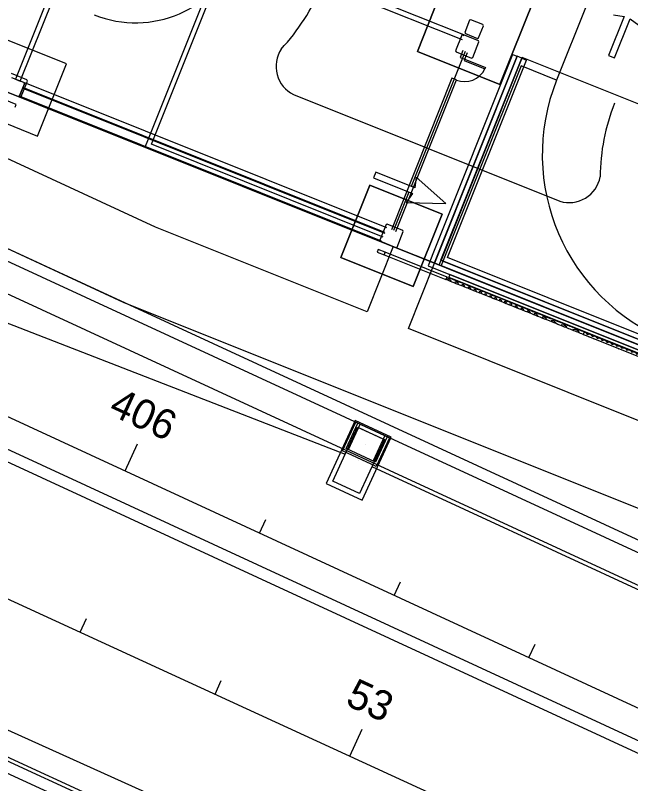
# Model space of a CAD drawing. Extents: x 468143 to 491361, y 1438528 to 1468730.
# Drawn here: x 488227.5 to 488310.5, y 1466988.6 to 1467092.1 of the extents above; entities that cross this region are included whole.
import ezdxf

# ---------------------------------------------------------------- set-up
doc = ezdxf.new("R2010")
doc.units = 0
doc.layers.add('Default', color=7, linetype='Continuous')
doc.layers.add('Xreference_dp', color=7, linetype='Continuous')

# ---------------------------------------------------------------- blocks, each defined once
blk = doc.blocks.new('POINT_DISPLAY')
at = {"layer": 'Default'}
blk.add_line((0, 0), (0, 0), dxfattribs=at)
blk = doc.blocks.new('InltCurb2_35')
at = {"layer": 'Default'}
for p, q in [((-10, 2), (-10, 0)), ((-10, 1.5), (10, 1.5)), ((10, 2), (10, 0))]:
    blk.add_line(p, q, dxfattribs=at)
for radius in [1.75, 1]:
    blk.add_circle((0, 5.5), radius, dxfattribs=at)
for centre, radius, start, end in [((0, 5.5), 2.25, 0, 180), ((-9.85, 12), 10, 269.1432, 319.4677), ((9.85, 12), 10, 220.5323, 270.8568)]:
    blk.add_arc(centre, radius, start, end, dxfattribs=at)
for p in [(0, 7.75), (0, 7.25), (0, 7.25), (-1.22, 6.76), (-0.66, 7.12), (0.7, 7.1), (1.26, 6.72), (-1.75, 5.5), (-1.75, 5.5), (-1.6, 6.2), (0, 5.5), (0, 5.5), (1.62, 6.16), (1.75, 5.5), (1.75, 5.5), (-1.62, 4.84), (-1.26, 4.28), (1.22, 4.24), (1.6, 4.8), (-0.7, 3.9), (0, 3.75), (0, 3.75), (0.66, 3.88), (0, 0), (0, 0)]:
    blk.add_blockref('POINT_DISPLAY', p, dxfattribs=at)
blk = doc.blocks.new('FP_87-1_GROUND LEVEL PLAN')
at = {"layer": 'Default'}
for p, q in [((3909, -4818.1), (3909, -4818.7)), ((3909, -4818.7), (3911.2, -4820)), ((3911.2, -4820), (3913.3, -4818.7)), ((3913.3, -4818.1), (3913.3, -4818.7)), ((3917.6, -4818.1), (3917.6, -4818.7)), ((3917.6, -4818.7), (3919.8, -4820)), ((3919.8, -4820), (3922, -4818.7)), ((3922, -4818.1), (3922, -4818.7)), ((3926.3, -4818.1), (3926.3, -4818.7)), ((3926.3, -4818.7), (3928.5, -4820)), ((3928.5, -4820), (3930.6, -4818.7)), ((3930.6, -4818.1), (3930.6, -4818.7)), ((3935, -4818.1), (3935, -4818.7)), ((3935, -4818.7), (3937.1, -4820)), ((3937.1, -4820), (3939.3, -4818.7)), ((3939.3, -4818.1), (3939.3, -4818.7)), ((3943.6, -4818.1), (3943.6, -4818.7)), ((3943.6, -4818.7), (3945.8, -4820)), ((3945.8, -4820), (3947.9, -4818.7)), ((3947.9, -4818.1), (3947.9, -4818.7)), ((3952.3, -4818.1), (3952.3, -4818.7)), ((3952.3, -4818.7), (3954.4, -4820)), ((3954.4, -4820), (3956.6, -4818.7)), ((3956.6, -4818.1), (3956.6, -4818.7)), ((3960.9, -4818.1), (3960.9, -4818.7)), ((3960.9, -4818.7), (3963.1, -4820)), ((3963.1, -4820), (3965.2, -4818.7)), ((3965.2, -4818.1), (3965.2, -4818.7)), ((3969.6, -4818.1), (3969.6, -4818.7)), ((3969.6, -4818.7), (3971.7, -4820)), ((3971.7, -4820), (3973.9, -4818.7)), ((3973.9, -4818.1), (3973.9, -4818.7)), ((3978.2, -4818.1), (3978.2, -4818.7)), ((3978.2, -4818.7), (3980.4, -4820)), ((3980.4, -4820), (3982.5, -4818.7)), ((3982.5, -4818.1), (3982.5, -4818.7)), ((3986.8, -4818.1), (3986.8, -4818.7)), ((3986.8, -4818.7), (3989, -4820)), ((3989, -4820), (3991.2, -4818.7)), ((3991.2, -4818.1), (3991.2, -4818.7)), ((3995.5, -4818.1), (3995.5, -4818.7)), ((3995.5, -4818.7), (3997.6, -4820)), ((3997.6, -4820), (3999.8, -4818.7)), ((3999.8, -4818.1), (3999.8, -4818.7)), ((4004.1, -4818.1), (4004.1, -4818.7)), ((4004.1, -4818.7), (4006.3, -4820)), ((4006.3, -4820), (4008.4, -4818.7)), ((4008.4, -4818.1), (4008.4, -4818.7)), ((4012.8, -4818.1), (4012.8, -4818.7)), ((4012.8, -4818.7), (4014.9, -4820)), ((4014.9, -4820), (4017.1, -4818.7)), ((4017.1, -4818.1), (4017.1, -4818.7)), ((4021.4, -4818.1), (4021.4, -4818.7)), ((4021.4, -4818.7), (4023.5, -4820)), ((4023.5, -4820), (4025.7, -4818.7)), ((4025.7, -4818.1), (4025.7, -4818.7)), ((4030, -4818.1), (4030, -4818.7)), ((4030, -4818.7), (4032.1, -4820)), ((4032.1, -4820), (4034.3, -4818.7)), ((4034.3, -4818.1), (4034.3, -4818.7)), ((4038.6, -4818.1), (4038.6, -4818.7)), ((4038.6, -4818.7), (4040.8, -4820)), ((4040.8, -4820), (4042.9, -4818.7)), ((4042.9, -4818.1), (4042.9, -4818.7)), ((4047.2, -4818.1), (4047.2, -4818.7)), ((4047.2, -4818.7), (4049.4, -4820)), ((4049.4, -4820), (4051.5, -4818.7)), ((4051.5, -4818.1), (4051.5, -4818.7)), ((4055.8, -4818.1), (4055.8, -4818.7)), ((4055.8, -4818.7), (4058, -4820)), ((4058, -4820), (4060.1, -4818.7)), ((4060.1, -4818.1), (4060.1, -4818.7)), ((4064.4, -4818.1), (4064.4, -4818.7)), ((4064.4, -4818.7), (4066.6, -4820)), ((4066.6, -4820), (4068.6, -4818.8)), ((3906.6, -4822.6), (3906.8, -4822.5)), ((3906.8, -4822.5), (3907, -4822.6)), ((3915.3, -4822.6), (3915.5, -4822.5)), ((3915.5, -4822.5), (3915.7, -4822.6)), ((3924, -4822.6), (3924.1, -4822.5)), ((3924.1, -4822.5), (3924.3, -4822.6)), ((3932.6, -4822.6), (3932.8, -4822.5)), ((3932.8, -4822.5), (3933, -4822.6)), ((3941.3, -4822.6), (3941.4, -4822.5)), ((3941.4, -4822.5), (3941.6, -4822.6)), ((3949.9, -4822.6), (3950.1, -4822.5)), ((3950.1, -4822.5), (3950.3, -4822.6)), ((3958.6, -4822.6), (3958.8, -4822.5)), ((3958.8, -4822.5), (3958.9, -4822.6)), ((3967.2, -4822.6), (3967.4, -4822.5)), ((3967.4, -4822.5), (3967.6, -4822.6)), ((3975.9, -4822.6), (3976, -4822.5)), ((3976, -4822.5), (3976.2, -4822.6)), ((3984.5, -4822.6), (3984.7, -4822.5)), ((3984.7, -4822.5), (3984.9, -4822.6)), ((3993.1, -4822.6), (3993.3, -4822.5)), ((3993.3, -4822.5), (3993.5, -4822.6)), ((4001.8, -4822.6), (4002, -4822.5)), ((4002, -4822.5), (4002.1, -4822.6)), ((4010.4, -4822.6), (4010.6, -4822.5)), ((4010.6, -4822.5), (4010.8, -4822.6)), ((4019, -4822.6), (4019.2, -4822.5)), ((4019.2, -4822.5), (4019.4, -4822.6)), ((4027.7, -4822.6), (4027.8, -4822.5)), ((4027.8, -4822.5), (4028, -4822.6)), ((4036.3, -4822.6), (4036.5, -4822.5)), ((4036.5, -4822.5), (4036.6, -4822.6)), ((4044.9, -4822.6), (4045.1, -4822.5)), ((4045.1, -4822.5), (4045.2, -4822.6)), ((4053.5, -4822.6), (4053.7, -4822.5)), ((4053.7, -4822.5), (4053.9, -4822.6)), ((4062.1, -4822.6), (4062.3, -4822.5)), ((4062.3, -4822.5), (4062.4, -4822.6))]:
    blk.add_line(p, q, dxfattribs=at)
blk = doc.blocks.new('FP_88-1_GROUND LEVEL PLAN')
at = {"layer": 'Default'}
for p, q in [((3671.2, -4820), (3667.7, -4821.2)), ((3674.6, -4821.2), (3671.2, -4820)), ((3684.2, -4820), (3681.1, -4821.2)), ((3687.3, -4821.2), (3684.2, -4820)), ((3695.9, -4820), (3693.1, -4821.2)), ((3698.7, -4821.2), (3695.9, -4820)), ((3706.6, -4820), (3704, -4821.2)), ((3709.2, -4821.2), (3706.6, -4820)), ((3716.5, -4820), (3714.1, -4821.2)), ((3718.9, -4821.2), (3716.5, -4820)), ((3725.9, -4820), (3723.6, -4821.2)), ((3728.2, -4821.2), (3725.9, -4820)), ((3734.8, -4820), (3732.6, -4821.2)), ((3737, -4821.2), (3734.8, -4820)), ((3743.5, -4820), (3741.4, -4821.2)), ((3745.7, -4821.2), (3743.5, -4820)), ((3752.1, -4820), (3750, -4821.2)), ((3754.3, -4821.2), (3752.1, -4820)), ((3760.8, -4820), (3758.6, -4821.2)), ((3763, -4821.2), (3760.8, -4820)), ((3769.6, -4820), (3767.4, -4821.2)), ((3771.8, -4821.2), (3769.6, -4820)), ((3778.8, -4820), (3776.4, -4821.2)), ((3781.1, -4821.2), (3778.8, -4820)), ((3788.4, -4820), (3785.9, -4821.2)), ((3790.9, -4821.2), (3788.4, -4820)), ((3798.7, -4820), (3796.1, -4821.2)), ((3801.5, -4821.2), (3798.7, -4820)), ((3810, -4820), (3807.1, -4821.2)), ((3813.1, -4821.2), (3810, -4820)), ((3822.6, -4820), (3819.4, -4821.2)), ((3826, -4821.2), (3822.6, -4820)), ((3836.9, -4820), (3833.1, -4821.2)), ((3840.7, -4821.2), (3836.9, -4820)), ((3853, -4820), (3848.8, -4821.2)), ((3857.4, -4821.2), (3853, -4820)), ((3871.3, -4820), (3866.5, -4821.2)), ((3876.3, -4821.2), (3871.3, -4820)), ((3892.3, -4820), (3886.8, -4821.2)), ((3897.9, -4821.2), (3892.3, -4820)), ((3667.7, -4822.6), (3667.7, -4821.2)), ((3674.6, -4822.6), (3674.6, -4821.2)), ((3681.1, -4822.6), (3681.1, -4821.2)), ((3687.3, -4822.6), (3687.3, -4821.2)), ((3693.1, -4822.6), (3693.1, -4821.2)), ((3698.7, -4822.6), (3698.7, -4821.2)), ((3704, -4822.6), (3704, -4821.2)), ((3709.2, -4822.6), (3709.2, -4821.2)), ((3714.1, -4822.6), (3714.1, -4821.2)), ((3718.9, -4822.6), (3718.9, -4821.2)), ((3723.6, -4822.6), (3723.6, -4821.2)), ((3728.2, -4822.6), (3728.2, -4821.2)), ((3732.6, -4822.6), (3732.6, -4821.2)), ((3737, -4822.6), (3737, -4821.2)), ((3741.4, -4822.6), (3741.4, -4821.2)), ((3745.7, -4822.6), (3745.7, -4821.2)), ((3750, -4822.6), (3750, -4821.2)), ((3754.3, -4822.6), (3754.3, -4821.2)), ((3758.6, -4822.6), (3758.6, -4821.2)), ((3763, -4822.6), (3763, -4821.2)), ((3767.4, -4822.6), (3767.4, -4821.2)), ((3771.8, -4822.6), (3771.8, -4821.2)), ((3776.4, -4822.6), (3776.4, -4821.2)), ((3781.1, -4822.6), (3781.1, -4821.2)), ((3785.9, -4822.6), (3785.9, -4821.2)), ((3790.9, -4822.6), (3790.9, -4821.2)), ((3796.1, -4822.6), (3796.1, -4821.2)), ((3801.5, -4822.6), (3801.5, -4821.2)), ((3807.1, -4822.6), (3807.1, -4821.2)), ((3813.1, -4822.6), (3813.1, -4821.2)), ((3819.4, -4822.6), (3819.4, -4821.2)), ((3826, -4822.6), (3826, -4821.2)), ((3833.1, -4822.6), (3833.1, -4821.2)), ((3840.7, -4822.6), (3840.7, -4821.2)), ((3848.8, -4822.6), (3848.8, -4821.2)), ((3857.4, -4822.6), (3857.4, -4821.2)), ((3866.5, -4822.6), (3866.5, -4821.2)), ((3876.3, -4822.6), (3876.3, -4821.2)), ((3886.8, -4822.6), (3886.8, -4821.2)), ((3897.9, -4822.6), (3897.9, -4821.2))]:
    blk.add_line(p, q, dxfattribs=at)
blk = doc.blocks.new('Direction Arrows - THA Straight - Direction Arrow - Straight-50670-THIRD LEVEL STRIPING PLAN')
at = {"layer": 'Default'}
for p, q in [((0, 10.33), (-1.83, 5.33)), ((1.83, 5.33), (0, 10.33)), ((-1.83, 5.33), (-0.42, 5.67)), ((-0.42, 5.67), (-0.42, 0)), ((0.42, 0), (0.42, 5.67)), ((0.42, 5.67), (1.83, 5.33)), ((-0.42, 0), (0.42, 0))]:
    blk.add_line(p, q, dxfattribs=at)
blk = doc.blocks.new('JBottom40x80_2')
at = {"layer": 'Default'}
for p, q in [((-2.67, -4.67), (-2.67, 4.67)), ((-2.67, 4.67), (2.67, 4.67)), ((2.67, 4.67), (2.67, -4.67)), ((2, 4), (-2, 4)), ((-2, 4), (-2, -4)), ((2, -4), (2, 4)), ((-2, -4), (2, -4)), ((2.67, -4.67), (-2.67, -4.67))]:
    blk.add_line(p, q, dxfattribs=at)
for p in [(-2, 4), (0, 4), (0, 4), (0, 4), (2, 4), (-2, 0), (-2, 0), (0, 0), (0, 0), (0, 0), (2, 0), (2, 0), (-2, -4), (0, -4), (0, -4), (0, -4), (2, -4)]:
    blk.add_blockref('POINT_DISPLAY', p, dxfattribs=at)

msp = doc.modelspace()

# ---------------------------------------------------------------- linework, layer by layer
at = {"layer": 'Xreference_dp'}
for p, q in [((487372.29, 1467405.61), (488386.67, 1466939.92)), ((488019.07, 1467150.3), (488543.93, 1466907.95)), ((488033.37, 1467149.8), (488546.25, 1466912.98)), ((488041.18, 1467144.49), (488545.6, 1466911.58)), ((488012.78, 1467136.68), (488537.64, 1466894.33)), ((488012.78, 1467136.68), (488537.64, 1466894.33)), ((488009.46, 1467132.11), (488535.31, 1466889.3)), ((488031.54, 1467123.61), (488535.96, 1466890.7)), ((488062.74, 1467114.16), (488271.98, 1467032.97)), ((488291.76, 1467112.31), (488281.73, 1467087.24)), ((488281.73, 1467087.24), (488291.76, 1467112.31)), ((488379.21, 1466921.54), (487968, 1467110.09)), ((488379.42, 1466921.99), (487968.21, 1467110.55)), ((488378.58, 1466920.18), (487967.36, 1467108.73)), ((488237.2, 1467107.62), (488227.54, 1467083.48)), ((488292.87, 1467082.78), (488302.9, 1467107.85)), ((488302.9, 1467107.85), (488292.87, 1467082.78)), ((488228.16, 1467083.23), (488237.82, 1467107.37)), ((488255.88, 1467101.58), (488245.23, 1467074.97)), ((488288, 1467089.45), (488256.12, 1467102.2)), ((488246.41, 1467063.54), (488166.31, 1467100.53)), ((488245.85, 1467074.72), (488256.49, 1467101.34)), ((488256.49, 1467101.34), (488287.75, 1467088.83)), ((488151.31, 1467095.34), (488242.06, 1467053.44)), ((488304.51, 1467093.35), (488300.51, 1467083.37)), ((488308.2, 1467092.14), (488309.63, 1467091.93)), ((488288.78, 1467091.42), (488288.13, 1467089.8)), ((488288.95, 1467091.49), (488288.78, 1467091.42)), ((488290.57, 1467090.84), (488288.95, 1467091.49)), ((488309.63, 1467091.93), (488307.53, 1467086.66)), ((488308.3, 1467086.35), (488310.41, 1467091.62)), ((488310.41, 1467091.62), (488311.6, 1467090.78)), ((488289.99, 1467089.05), (488290.64, 1467090.68)), ((488290.64, 1467090.68), (488290.57, 1467090.84)), ((488234.39, 1467085.58), (488224.64, 1467089.48)), ((488287.72, 1467089.42), (488286.88, 1467087.33)), ((488287.88, 1467089.49), (488287.72, 1467089.42)), ((488289.97, 1467088.66), (488287.88, 1467089.49)), ((488287.95, 1467089.33), (488288, 1467089.45)), ((488288.13, 1467089.8), (488288.2, 1467089.63)), ((488288.2, 1467089.63), (488289.83, 1467088.98)), ((488289.83, 1467088.98), (488289.99, 1467089.05)), ((488289.2, 1467086.41), (488290.04, 1467088.5)), ((488290.04, 1467088.5), (488289.97, 1467088.66)), ((488288.18, 1467087.22), (488280.91, 1467069.04)), ((488281.73, 1467087.24), (488292.87, 1467082.78)), ((488292.87, 1467082.78), (488281.73, 1467087.24)), ((488286.88, 1467087.33), (488286.95, 1467087.17)), ((488286.95, 1467087.17), (488289.04, 1467086.34)), ((488287.88, 1467087.35), (488287.5, 1467086.42)), ((488288.12, 1467086.17), (488288.5, 1467087.1)), ((488294.57, 1467086.82), (488283.92, 1467060.2)), ((488295.19, 1467086.57), (488284.05, 1467058.71)), ((488284.05, 1467058.72), (488295.2, 1467086.57)), ((488295.19, 1467086.57), (488284.05, 1467058.71)), ((488284.91, 1467059.09), (488295.81, 1467086.32)), ((488284.91, 1467059.09), (488295.81, 1467086.32)), ((488295.81, 1467086.32), (488284.92, 1467059.09)), ((488285.78, 1467059.46), (488296.43, 1467086.07)), ((488287.5, 1467086.42), (488288.12, 1467086.17)), ((488288.12, 1467086.17), (488288.06, 1467086.01)), ((488288.06, 1467086.01), (488290.85, 1467084.9)), ((488288.12, 1467086.17), (488290.91, 1467085.05)), ((488289.04, 1467086.34), (488289.2, 1467086.41)), ((488294.57, 1467086.82), (488295.19, 1467086.57)), ((488295.81, 1467086.32), (488295.19, 1467086.57)), ((488295.81, 1467086.32), (488295.2, 1467086.57)), ((488295.85, 1467086.4), (488295.81, 1467086.32)), ((488295.81, 1467086.32), (488296.43, 1467086.07)), ((488325.71, 1467074.45), (488295.85, 1467086.4)), ((488307.53, 1467086.66), (488308.3, 1467086.35)), ((488227.62, 1467080.08), (488215.27, 1467085.02)), ((488230.49, 1467075.83), (488234.39, 1467085.58)), ((488295.72, 1467085.29), (488284.94, 1467058.36)), ((488290.91, 1467085.05), (488290.85, 1467084.9)), ((488300.51, 1467083.37), (488295.72, 1467085.29)), ((488229.08, 1467083.4), (488226.99, 1467084.24)), ((488228.66, 1467083.03), (488227.03, 1467083.68)), ((488227.54, 1467083.48), (488228.16, 1467083.23)), ((488228.77, 1467082.98), (488228.03, 1467081.13)), ((488228.08, 1467081.24), (488228.73, 1467082.87)), ((488228.31, 1467081.15), (488229.15, 1467083.24)), ((488228.73, 1467082.87), (488228.66, 1467083.03)), ((488277.6, 1467063.45), (488228.77, 1467082.98)), ((488229.15, 1467083.24), (488229.08, 1467083.4)), ((488286.39, 1467083.63), (488278.22, 1467063.21)), ((488278.84, 1467062.96), (488287.01, 1467083.38)), ((488287.01, 1467083.38), (488286.39, 1467083.63)), ((488226.06, 1467081.91), (488228.15, 1467081.08)), ((488226.29, 1467081.82), (488227.92, 1467081.17)), ((488228.5, 1467082.29), (488277.32, 1467062.75)), ((488277.35, 1467062.83), (488228.53, 1467082.36)), ((488227.92, 1467081.17), (488228.08, 1467081.24)), ((488227.92, 1467081.17), (488244.98, 1467074.35)), ((488228.03, 1467081.13), (488227.92, 1467081.17)), ((488228.06, 1467081.2), (488228.02, 1467081.22)), ((488276.85, 1467061.59), (488228.03, 1467081.13)), ((488228.03, 1467081.13), (488276.85, 1467061.59)), ((488276.88, 1467061.67), (488228.06, 1467081.2)), ((488228.15, 1467081.08), (488228.31, 1467081.15)), ((488265.02, 1467081.41), (488300.95, 1467067.03)), ((488220.74, 1467079.73), (488230.49, 1467075.83)), ((488227.48, 1467079.74), (488227.62, 1467080.08)), ((488245.23, 1467074.97), (488244.98, 1467074.35)), ((488277.1, 1467062.22), (488245.85, 1467074.72)), ((488244.98, 1467074.35), (488276.86, 1467061.6)), ((488275.32, 1467069.21), (488271.42, 1467059.46)), ((488271.42, 1467059.46), (488275.32, 1467069.21)), ((488285.07, 1467065.31), (488275.32, 1467069.21)), ((488275.32, 1467069.21), (488285.07, 1467065.31)), ((488280.6, 1467068.26), (488278.52, 1467063.08)), ((488281.17, 1467055.56), (488285.07, 1467065.31)), ((488285.07, 1467065.31), (488281.17, 1467055.56)), ((488274.96, 1467052.12), (488246.41, 1467063.54)), ((488277.5, 1467063.89), (488276.67, 1467061.8)), ((488277.66, 1467063.96), (488277.5, 1467063.89)), ((488279.75, 1467063.12), (488277.66, 1467063.96)), ((488279.82, 1467062.96), (488279.75, 1467063.12)), ((488278.99, 1467060.87), (488279.82, 1467062.96)), ((488276.67, 1467061.8), (488276.74, 1467061.64)), ((488276.74, 1467061.64), (488278.83, 1467060.8)), ((488276.86, 1467061.6), (488276.9, 1467061.71)), ((488276.86, 1467061.6), (488276.97, 1467061.55)), ((488278.48, 1467060.94), (488274.96, 1467052.12)), ((488276.44, 1467060.55), (488276.3, 1467060.2)), ((488276.3, 1467060.2), (488277.23, 1467059.83)), ((488277.37, 1467060.18), (488276.44, 1467060.55)), ((488277.23, 1467059.83), (488277.37, 1467060.18)), ((488277.37, 1467060.18), (488277.23, 1467059.83)), ((488285.73, 1467056.83), (488277.37, 1467060.18)), ((488278.6, 1467060.9), (488284.05, 1467058.72)), ((488278.83, 1467060.8), (488278.99, 1467060.87)), ((488283.92, 1467060.2), (488283.18, 1467058.34)), ((488271.42, 1467059.46), (488281.17, 1467055.56)), ((488281.17, 1467055.56), (488271.42, 1467059.46)), ((488277.23, 1467059.83), (488285.59, 1467056.49)), ((488284.67, 1467058.47), (488284.92, 1467059.09)), ((488327.55, 1467042.03), (488284.91, 1467059.09)), ((488327.55, 1467042.03), (488284.91, 1467059.09)), ((488284.92, 1467059.09), (488285.19, 1467058.98)), ((488285.19, 1467058.98), (488314.78, 1467047.14)), ((488324.08, 1467044.14), (488285.78, 1467059.46)), ((488280.53, 1467049.89), (488284.05, 1467058.71)), ((488283.18, 1467058.34), (488323.34, 1467042.28)), ((488284.05, 1467058.72), (488284.67, 1467058.47)), ((488284.05, 1467058.71), (488327.3, 1467041.41)), ((488284.05, 1467058.71), (488327.3, 1467041.41)), ((488314.54, 1467046.52), (488284.67, 1467058.47)), ((488284.94, 1467058.36), (488327.81, 1467041.22)), ((488285.59, 1467056.49), (488285.73, 1467056.83)), ((488286.12, 1467057.18), (488285.98, 1467056.83)), ((488317.03, 1467044.81), (488286.12, 1467057.18)), ((488285.98, 1467056.83), (488316.89, 1467044.46)), ((488242.06, 1467053.44), (488807.02, 1466827.42)), ((488434.92, 1466988.13), (488280.53, 1467049.89)), ((488304.22, 1467049.44), (488304.08, 1467049.09)), ((488316.72, 1467044.03), (488304.08, 1467049.09)), ((488304.22, 1467049.44), (488316.86, 1467044.38)), ((488271.63, 1467033.4), (488273.41, 1467037.26)), ((488273.41, 1467037.26), (488277.95, 1467035.17)), ((488272.14, 1467033.72), (488273.71, 1467037.12)), ((488272.45, 1467033.58), (488274.02, 1467036.98)), ((488273.81, 1467036.53), (488277.14, 1467034.99)), ((488277.35, 1467035.45), (488275.77, 1467032.04)), ((488277.65, 1467035.31), (488276.08, 1467031.9)), ((488277.95, 1467035.17), (488276.17, 1467031.31)), ((488242.3, 1467030.7), (488243.97, 1467034.33)), ((488276.17, 1467031.31), (488271.63, 1467033.4)), ((488276.08, 1467031.9), (488272.14, 1467033.72)), ((488275.61, 1467031.29), (488440.85, 1466954.99)), ((488260.45, 1467022.32), (488261.29, 1467024.13)), ((488278.61, 1467013.93), (488279.45, 1467015.75)), ((488236.27, 1467008.97), (488237.1, 1467010.79)), ((488296.77, 1467005.55), (488297.61, 1467007.37)), ((488254.44, 1467000.62), (488255.28, 1467002.44)), ((488249.66, 1466985.34), (488221.39, 1466998.06)), ((488272.62, 1466992.28), (488274.29, 1466995.91))]:
    msp.add_line(p, q, dxfattribs=at)
msp.add_lwpolyline([(488175.27, 1467102.24), (488809.48, 1466848.51), (488820.72, 1466876.6), (488922.31, 1466835.96), (489050.92, 1467157.44), (488315.12, 1467451.8)], close=True, dxfattribs=at)
for centre, radius, start, end in [((488243.72, 1467106.09), 15, 248.1961, 338.1961), ((488243.72, 1467106.09), 27, 316.6461, 338.1961), ((488266.95, 1467085.23), 4.28, 147.1936, 243.1936), ((488288.12, 1467086.17), 3.01, 248.1955, 335.0167), ((488325.58, 1467073.34), 27, 158.1955, 248.1955), ((488325.58, 1467073.34), 27, 158.1955, 248.1955), ((488333.39, 1467070.21), 27, 158.1961, 179.7461), ((488302.18, 1467071.13), 4.28, 253.1987, 349.1987)]:
    msp.add_arc(centre, radius, start, end, dxfattribs=at)
for points in [[(488285.73, 1467056.83), (488286.05, 1467056.71), (488286.9, 1467056.37), (488287.87, 1467055.98), (488288.73, 1467055.64), (488289.33, 1467055.39), (488289.91, 1467055.16), (488290.65, 1467054.87), (488291.54, 1467054.51), (488292.59, 1467054.09), (488293.49, 1467053.73), (488294.24, 1467053.43), (488294.73, 1467053.24), (488295.13, 1467053.07), (488295.55, 1467052.91), (488296.09, 1467052.69), (488296.79, 1467052.41), (488297.81, 1467052), (488298.99, 1467051.53), (488300.37, 1467050.98), (488301.32, 1467050.6), (488302.15, 1467050.27), (488302.8, 1467050.01), (488303.49, 1467049.73), (488303.97, 1467049.54), (488304.22, 1467049.44)], [(488304.08, 1467049.09), (488303.83, 1467049.19), (488303.35, 1467049.38), (488302.66, 1467049.66), (488302.01, 1467049.92), (488301.18, 1467050.25), (488300.23, 1467050.63), (488298.85, 1467051.18), (488297.68, 1467051.65), (488296.65, 1467052.06), (488295.95, 1467052.34), (488295.41, 1467052.56), (488294.99, 1467052.73), (488294.59, 1467052.89), (488294.1, 1467053.08), (488293.35, 1467053.38), (488292.45, 1467053.74), (488291.4, 1467054.16), (488290.51, 1467054.52), (488289.77, 1467054.81), (488289.19, 1467055.04), (488288.59, 1467055.29), (488287.73, 1467055.63), (488286.76, 1467056.02), (488285.91, 1467056.36), (488285.59, 1467056.49)]]:
    msp.add_open_spline(points, degree=3, dxfattribs=at)

# ---------------------------------------------------------------- block references
at = {"layer": 'Xreference_dp', "rotation": -111.8038937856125}
msp.add_blockref('Direction Arrows - THA Straight - Direction Arrow - Straight-50670-THIRD LEVEL STRIPING PLAN', (488275.96, 1467070.57), dxfattribs=at)
at = {"layer": 'Xreference_dp', "xscale": 0.0833333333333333, "yscale": 0.08333333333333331, "rotation": -21.804483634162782}
for name in ['FP_88-1_GROUND LEVEL PLAN', 'FP_87-1_GROUND LEVEL PLAN']:
    msp.add_blockref(name, (488151.2, 1467543.1), dxfattribs=at)
at = {"layer": 'Xreference_dp'}
for name, p, yscale, rotation in [('JBottom40x80_2', (488273.8, 1467032.13), -1.0000000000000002, 155.21533419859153), ('POINT_DISPLAY', (488273.81, 1467036.53), -1.0000000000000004, 155.21533419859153), ('POINT_DISPLAY', (488275.68, 1467036.21), -1.0000000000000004, 155.21533419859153), ('POINT_DISPLAY', (488275.68, 1467036.21), -1.0000000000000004, 155.21533419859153), ('POINT_DISPLAY', (488275.47, 1467035.76), -1.0000000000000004, 155.21533419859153), ('POINT_DISPLAY', (488275.47, 1467035.76), -1.0000000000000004, 155.21533419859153), ('POINT_DISPLAY', (488273.13, 1467035.05), -1.0000000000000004, 155.21533419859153), ('POINT_DISPLAY', (488273.13, 1467035.05), -1.0000000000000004, 155.21533419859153), ('POINT_DISPLAY', (488274.79, 1467034.29), -1.0000000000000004, 155.21533419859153), ('POINT_DISPLAY', (488274.79, 1467034.29), -1.0000000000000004, 155.21533419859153), ('POINT_DISPLAY', (488277.14, 1467034.99), -1.0000000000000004, 155.21533419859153), ('POINT_DISPLAY', (488272.45, 1467033.58), -1.0000000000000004, 155.21533419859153), ('POINT_DISPLAY', (488276.46, 1467033.52), -1.0000000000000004, 155.21533419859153), ('POINT_DISPLAY', (488276.46, 1467033.52), -1.0000000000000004, 155.21533419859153), ('POINT_DISPLAY', (488273.9, 1467032.36), -1.0000000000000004, 155.21533419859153), ('POINT_DISPLAY', (488274.11, 1467032.81), -1.0000000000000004, 155.21533419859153), ('POINT_DISPLAY', (488274.11, 1467032.81), -1.0000000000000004, 155.21533419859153), ('POINT_DISPLAY', (488275.77, 1467032.04), -1.0000000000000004, 155.21533419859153), ('InltCurb2_35', (488216.01, 1466994.72), -1.0000000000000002, 155.36711924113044)]:
    msp.add_blockref(name, p, dxfattribs=dict(at, yscale=yscale, rotation=rotation))

# ---------------------------------------------------------------- texts
for s, rotation, p in [('406', 335.2153, (488239.92, 1467038.41)), ('53', 335.3408, (488271.86, 1466999.23))]:
    msp.add_text(s, height=4, rotation=rotation, dxfattribs=at).set_placement(p)

doc.saveas('drawing.dxf')
